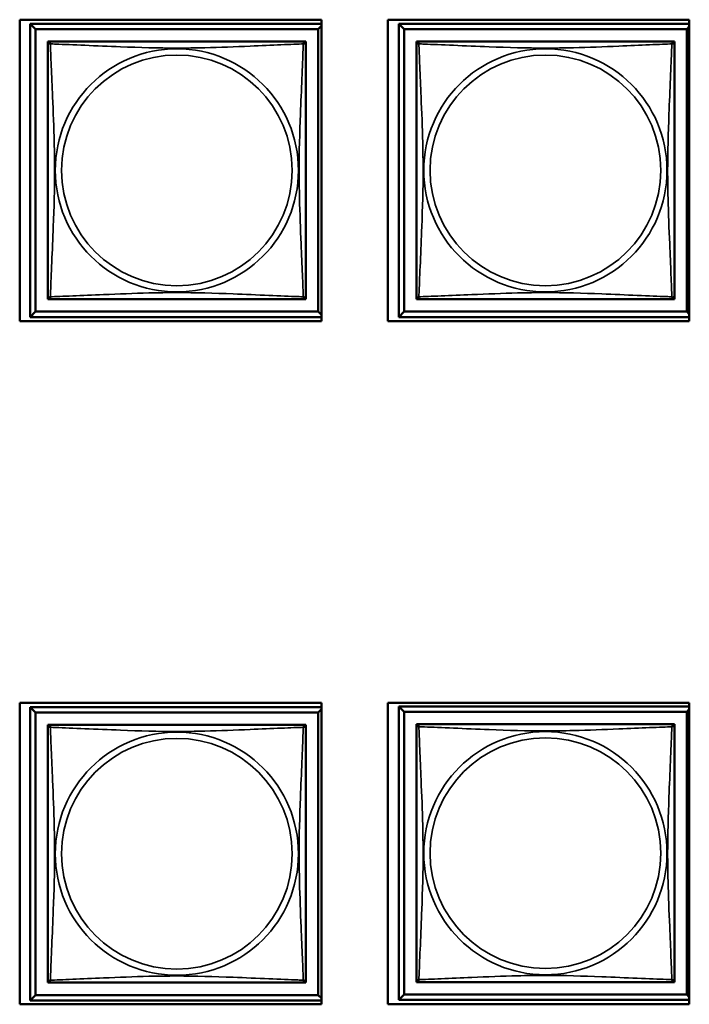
# Model space of a CAD drawing. Header units: inches. Extents: x 1.9 to 64.4, y 1.6 to 69.2.
# Tile 301 of 328: x 49.8 to 51, y 56.6 to 58.5. Entities that reach past the tile are written whole.
import ezdxf

# ---------------------------------------------------------------- set-up
doc = ezdxf.new("R2010")
doc.units = ezdxf.units.IN
doc.header["$MEASUREMENT"] = 0
doc.layers.add('Visible (ANSI)', color=7, linetype='Continuous', lineweight=50)
doc.layers.add('Visible Narrow (ANSI)', color=7, linetype='Continuous', lineweight=35)

msp = doc.modelspace()

# ---------------------------------------------------------------- linework, layer by layer
at = {"layer": 'Visible (ANSI)'}
for p, q in [((49.7501, 57.9), (49.7501, 58.4524)), ((49.7501, 58.4524), (50.3026, 58.4524)), ((50.3026, 58.4524), (50.3026, 57.9)), ((50.4241, 57.9), (50.4241, 58.4524)), ((50.4241, 58.4524), (50.9766, 58.4524)), ((50.9766, 58.4524), (50.9766, 57.9)), ((49.7693, 58.4451), (50.3026, 58.4451)), ((49.7791, 58.4353), (49.7693, 58.4451)), ((49.7693, 57.9077), (49.7693, 58.4451)), ((49.7791, 58.4353), (50.2968, 58.4353)), ((49.7791, 57.9175), (49.7791, 58.4353)), ((50.3026, 58.441), (50.2968, 58.4353)), ((50.2968, 58.4353), (50.2968, 57.9175)), ((50.4443, 58.4451), (50.9766, 58.4451)), ((50.4541, 58.4353), (50.4443, 58.4451)), ((50.4443, 57.9077), (50.4443, 58.4451)), ((50.4541, 58.4353), (50.9718, 58.4353)), ((50.4541, 57.9175), (50.4541, 58.4353)), ((50.9766, 58.44), (50.9718, 58.4353)), ((50.9718, 58.4353), (50.9718, 57.9175)), ((49.8017, 58.4068), (49.8017, 58.4126)), ((49.8017, 58.4126), (49.8075, 58.4126)), ((50.2684, 58.4126), (50.2742, 58.4126)), ((50.2742, 58.4126), (50.2742, 58.4067)), ((50.4767, 58.4068), (50.4767, 58.4126)), ((50.4767, 58.4126), (50.4825, 58.4126)), ((50.9434, 58.4126), (50.9492, 58.4126)), ((50.9492, 58.4126), (50.9492, 58.4067)), ((49.8017, 57.9402), (49.8017, 57.946)), ((50.2742, 57.9461), (50.2742, 57.9402)), ((50.4767, 57.9402), (50.4767, 57.946)), ((50.9492, 57.9461), (50.9492, 57.9402)), ((49.8076, 57.9402), (49.8017, 57.9402)), ((50.2742, 57.9402), (50.2683, 57.9402)), ((50.4826, 57.9402), (50.4767, 57.9402)), ((50.9492, 57.9402), (50.9433, 57.9402)), ((49.7791, 57.9175), (49.7693, 57.9077)), ((50.3026, 57.9077), (49.7693, 57.9077)), ((50.2968, 57.9175), (49.7791, 57.9175)), ((50.2968, 57.9175), (50.3026, 57.9118)), ((50.4541, 57.9175), (50.4443, 57.9077)), ((50.9766, 57.9077), (50.4443, 57.9077)), ((50.9718, 57.9175), (50.4541, 57.9175)), ((50.9718, 57.9175), (50.9766, 57.9128)), ((50.3026, 57.9), (49.7501, 57.9)), ((50.9766, 57.9), (50.4241, 57.9)), ((49.7501, 56.6485), (49.7501, 57.201)), ((49.7501, 57.201), (50.3026, 57.201)), ((49.7693, 57.1931), (50.3026, 57.1931)), ((49.7791, 57.1833), (49.7693, 57.1931)), ((49.7693, 56.6557), (49.7693, 57.1931)), ((49.7791, 57.1833), (50.2968, 57.1833)), ((49.7791, 56.6655), (49.7791, 57.1833)), ((50.3026, 57.189), (50.2968, 57.1833)), ((50.2968, 57.1833), (50.2968, 56.6655)), ((50.3026, 57.201), (50.3026, 56.6485)), ((50.4241, 56.6485), (50.4241, 57.201)), ((50.4241, 57.201), (50.9766, 57.201)), ((50.4443, 57.1941), (50.9766, 57.1941)), ((50.4541, 57.1843), (50.4443, 57.1941)), ((50.4443, 56.6567), (50.4443, 57.1941)), ((50.4541, 57.1843), (50.9718, 57.1843)), ((50.4541, 56.6665), (50.4541, 57.1843)), ((50.9766, 57.189), (50.9718, 57.1843)), ((50.9718, 57.1843), (50.9718, 56.6665)), ((50.9766, 57.201), (50.9766, 56.6485)), ((49.8017, 57.1548), (49.8017, 57.1606)), ((49.8017, 57.1606), (49.8075, 57.1606)), ((50.2684, 57.1606), (50.2742, 57.1606)), ((50.2742, 57.1606), (50.2742, 57.1547)), ((50.4767, 57.1558), (50.4767, 57.1616)), ((50.4767, 57.1616), (50.4825, 57.1616)), ((50.9434, 57.1616), (50.9492, 57.1616)), ((50.9492, 57.1616), (50.9492, 57.1557)), ((49.8017, 56.6882), (49.8017, 56.694)), ((49.8076, 56.6882), (49.8017, 56.6882)), ((50.2742, 56.6882), (50.2683, 56.6882)), ((50.2742, 56.6941), (50.2742, 56.6882)), ((50.4767, 56.6892), (50.4767, 56.695)), ((50.4826, 56.6892), (50.4767, 56.6892)), ((50.9492, 56.6892), (50.9433, 56.6892)), ((50.9492, 56.6951), (50.9492, 56.6892)), ((49.7791, 56.6655), (49.7693, 56.6557)), ((50.2968, 56.6655), (49.7791, 56.6655)), ((50.2968, 56.6655), (50.3026, 56.6598)), ((50.4541, 56.6665), (50.4443, 56.6567)), ((50.9718, 56.6665), (50.4541, 56.6665)), ((50.9718, 56.6665), (50.9766, 56.6618)), ((50.3026, 56.6485), (49.7501, 56.6485)), ((50.3026, 56.6557), (49.7693, 56.6557)), ((50.9766, 56.6485), (50.4241, 56.6485)), ((50.9766, 56.6567), (50.4443, 56.6567))]:
    msp.add_line(p, q, dxfattribs=at)
for centre, start, end in [((49.8076, 58.4067), 90, 180), ((50.2683, 58.4067), 0, 90), ((50.4826, 58.4067), 90, 180), ((50.9433, 58.4067), 0, 90), ((49.8076, 57.9461), 180, 270), ((50.2683, 57.9461), 270, 360), ((50.4826, 57.9461), 180, 270), ((50.9433, 57.9461), 270, 360), ((49.8076, 57.1547), 90, 180), ((50.2683, 57.1547), 0, 90), ((50.4826, 57.1557), 90, 180), ((50.9433, 57.1557), 0, 90), ((49.8076, 56.6941), 180, 270), ((50.2683, 56.6941), 270, 360), ((50.4826, 56.6951), 180, 270), ((50.9433, 56.6951), 270, 360)]:
    msp.add_arc(centre, 0.00591, start, end, dxfattribs=at)
for points in [[(50.2683, 58.4126), (50.2677, 58.4126), (50.265, 58.4126), (50.2606, 58.4126), (50.2524, 58.4126), (50.2385, 58.4126), (50.2224, 58.4126), (50.2063, 58.4126), (50.1881, 58.4126), (50.1694, 58.4126), (50.1431, 58.4126), (50.1158, 58.4126), (50.0887, 58.4126), (50.0718, 58.4126), (50.0549, 58.4126), (50.038, 58.4126), (50.0041, 58.4126), (49.9703, 58.4126), (49.9365, 58.4126), (49.8945, 58.4126), (49.8506, 58.4126), (49.8251, 58.4126), (49.815, 58.4126), (49.8086, 58.4126), (49.8076, 58.4126)], [(50.9433, 58.4126), (50.9427, 58.4126), (50.94, 58.4126), (50.9356, 58.4126), (50.9274, 58.4126), (50.9135, 58.4126), (50.8974, 58.4126), (50.8813, 58.4126), (50.8631, 58.4126), (50.8444, 58.4126), (50.8181, 58.4126), (50.7908, 58.4126), (50.7637, 58.4126), (50.7468, 58.4126), (50.7299, 58.4126), (50.713, 58.4126), (50.6791, 58.4126), (50.6453, 58.4126), (50.6115, 58.4126), (50.5695, 58.4126), (50.5256, 58.4126), (50.5001, 58.4126), (50.49, 58.4126), (50.4836, 58.4126), (50.4826, 58.4126)], [(49.8017, 58.4067), (49.8017, 58.4061), (49.8017, 58.4034), (49.8017, 58.399), (49.8017, 58.3909), (49.8017, 58.377), (49.8017, 58.3608), (49.8017, 58.3447), (49.8017, 58.3265), (49.8017, 58.3079), (49.8017, 58.2815), (49.8017, 58.2542), (49.8017, 58.2272), (49.8017, 58.2102), (49.8017, 58.1933), (49.8017, 58.1764), (49.8017, 58.1426), (49.8017, 58.1087), (49.8017, 58.075), (49.8017, 58.033), (49.8017, 57.9891), (49.8017, 57.9635), (49.8017, 57.9534), (49.8017, 57.947), (49.8017, 57.9461)], [(50.2742, 57.9461), (50.2742, 57.9467), (50.2742, 57.9494), (50.2742, 57.9538), (50.2742, 57.9619), (50.2742, 57.9758), (50.2742, 57.992), (50.2742, 58.0081), (50.2742, 58.0263), (50.2742, 58.0449), (50.2742, 58.0713), (50.2742, 58.0986), (50.2742, 58.1256), (50.2742, 58.1426), (50.2742, 58.1595), (50.2742, 58.1764), (50.2742, 58.2102), (50.2742, 58.2441), (50.2742, 58.2778), (50.2742, 58.3198), (50.2742, 58.3637), (50.2742, 58.3893), (50.2742, 58.3994), (50.2742, 58.4058), (50.2742, 58.4067)], [(50.4767, 58.4067), (50.4767, 58.4061), (50.4767, 58.4034), (50.4767, 58.399), (50.4767, 58.3909), (50.4767, 58.377), (50.4767, 58.3608), (50.4767, 58.3447), (50.4767, 58.3265), (50.4767, 58.3079), (50.4767, 58.2815), (50.4767, 58.2542), (50.4767, 58.2272), (50.4767, 58.2102), (50.4767, 58.1933), (50.4767, 58.1764), (50.4767, 58.1426), (50.4767, 58.1087), (50.4767, 58.075), (50.4767, 58.033), (50.4767, 57.9891), (50.4767, 57.9635), (50.4767, 57.9534), (50.4767, 57.947), (50.4767, 57.9461)], [(50.9492, 57.9461), (50.9492, 57.9467), (50.9492, 57.9494), (50.9492, 57.9538), (50.9492, 57.9619), (50.9492, 57.9758), (50.9492, 57.992), (50.9492, 58.0081), (50.9492, 58.0263), (50.9492, 58.0449), (50.9492, 58.0713), (50.9492, 58.0986), (50.9492, 58.1256), (50.9492, 58.1426), (50.9492, 58.1595), (50.9492, 58.1764), (50.9492, 58.2102), (50.9492, 58.2441), (50.9492, 58.2778), (50.9492, 58.3198), (50.9492, 58.3637), (50.9492, 58.3893), (50.9492, 58.3994), (50.9492, 58.4058), (50.9492, 58.4067)], [(49.8076, 57.9402), (49.8082, 57.9402), (49.8109, 57.9402), (49.8153, 57.9402), (49.8235, 57.9402), (49.8374, 57.9402), (49.8535, 57.9402), (49.8696, 57.9402), (49.8879, 57.9402), (49.9065, 57.9402), (49.9328, 57.9402), (49.9601, 57.9402), (49.9872, 57.9402), (50.0041, 57.9402), (50.021, 57.9402), (50.038, 57.9402), (50.0718, 57.9402), (50.1057, 57.9402), (50.1394, 57.9402), (50.1814, 57.9402), (50.2253, 57.9402), (50.2508, 57.9402), (50.2609, 57.9402), (50.2673, 57.9402), (50.2683, 57.9402)], [(50.4826, 57.9402), (50.4832, 57.9402), (50.4859, 57.9402), (50.4903, 57.9402), (50.4985, 57.9402), (50.5124, 57.9402), (50.5285, 57.9402), (50.5446, 57.9402), (50.5629, 57.9402), (50.5815, 57.9402), (50.6078, 57.9402), (50.6351, 57.9402), (50.6622, 57.9402), (50.6791, 57.9402), (50.696, 57.9402), (50.713, 57.9402), (50.7468, 57.9402), (50.7807, 57.9402), (50.8144, 57.9402), (50.8564, 57.9402), (50.9003, 57.9402), (50.9258, 57.9402), (50.9359, 57.9402), (50.9423, 57.9402), (50.9433, 57.9402)], [(49.8017, 57.1547), (49.8017, 57.1541), (49.8017, 57.1514), (49.8017, 57.147), (49.8017, 57.1389), (49.8017, 57.125), (49.8017, 57.1088), (49.8017, 57.0927), (49.8017, 57.0745), (49.8017, 57.0559), (49.8017, 57.0295), (49.8017, 57.0022), (49.8017, 56.9752), (49.8017, 56.9582), (49.8017, 56.9413), (49.8017, 56.9244), (49.8017, 56.8906), (49.8017, 56.8567), (49.8017, 56.823), (49.8017, 56.781), (49.8017, 56.7371), (49.8017, 56.7115), (49.8017, 56.7014), (49.8017, 56.695), (49.8017, 56.6941)], [(50.2683, 57.1606), (50.2677, 57.1606), (50.265, 57.1606), (50.2606, 57.1606), (50.2524, 57.1606), (50.2385, 57.1606), (50.2224, 57.1606), (50.2063, 57.1606), (50.1881, 57.1606), (50.1694, 57.1606), (50.1431, 57.1606), (50.1158, 57.1606), (50.0887, 57.1606), (50.0718, 57.1606), (50.0549, 57.1606), (50.038, 57.1606), (50.0041, 57.1606), (49.9703, 57.1606), (49.9365, 57.1606), (49.8945, 57.1606), (49.8506, 57.1606), (49.8251, 57.1606), (49.815, 57.1606), (49.8086, 57.1606), (49.8076, 57.1606)], [(50.2742, 56.6941), (50.2742, 56.6947), (50.2742, 56.6974), (50.2742, 56.7018), (50.2742, 56.7099), (50.2742, 56.7238), (50.2742, 56.74), (50.2742, 56.7561), (50.2742, 56.7743), (50.2742, 56.7929), (50.2742, 56.8193), (50.2742, 56.8466), (50.2742, 56.8736), (50.2742, 56.8906), (50.2742, 56.9075), (50.2742, 56.9244), (50.2742, 56.9582), (50.2742, 56.9921), (50.2742, 57.0258), (50.2742, 57.0678), (50.2742, 57.1117), (50.2742, 57.1373), (50.2742, 57.1474), (50.2742, 57.1538), (50.2742, 57.1547)], [(50.4767, 57.1557), (50.4767, 57.1551), (50.4767, 57.1524), (50.4767, 57.148), (50.4767, 57.1399), (50.4767, 57.126), (50.4767, 57.1098), (50.4767, 57.0937), (50.4767, 57.0755), (50.4767, 57.0569), (50.4767, 57.0305), (50.4767, 57.0032), (50.4767, 56.9762), (50.4767, 56.9592), (50.4767, 56.9423), (50.4767, 56.9254), (50.4767, 56.8916), (50.4767, 56.8577), (50.4767, 56.824), (50.4767, 56.782), (50.4767, 56.7381), (50.4767, 56.7125), (50.4767, 56.7024), (50.4767, 56.696), (50.4767, 56.6951)], [(50.9433, 57.1616), (50.9427, 57.1616), (50.94, 57.1616), (50.9356, 57.1616), (50.9274, 57.1616), (50.9135, 57.1616), (50.8974, 57.1616), (50.8813, 57.1616), (50.8631, 57.1616), (50.8444, 57.1616), (50.8181, 57.1616), (50.7908, 57.1616), (50.7637, 57.1616), (50.7468, 57.1616), (50.7299, 57.1616), (50.713, 57.1616), (50.6791, 57.1616), (50.6453, 57.1616), (50.6115, 57.1616), (50.5695, 57.1616), (50.5256, 57.1616), (50.5001, 57.1616), (50.49, 57.1616), (50.4836, 57.1616), (50.4826, 57.1616)], [(50.9492, 56.6951), (50.9492, 56.6957), (50.9492, 56.6984), (50.9492, 56.7028), (50.9492, 56.7109), (50.9492, 56.7248), (50.9492, 56.741), (50.9492, 56.7571), (50.9492, 56.7753), (50.9492, 56.7939), (50.9492, 56.8203), (50.9492, 56.8476), (50.9492, 56.8746), (50.9492, 56.8916), (50.9492, 56.9085), (50.9492, 56.9254), (50.9492, 56.9592), (50.9492, 56.9931), (50.9492, 57.0268), (50.9492, 57.0688), (50.9492, 57.1127), (50.9492, 57.1383), (50.9492, 57.1484), (50.9492, 57.1548), (50.9492, 57.1557)], [(49.8076, 56.6882), (49.8082, 56.6882), (49.8109, 56.6882), (49.8153, 56.6882), (49.8235, 56.6882), (49.8374, 56.6882), (49.8535, 56.6882), (49.8696, 56.6882), (49.8879, 56.6882), (49.9065, 56.6882), (49.9328, 56.6882), (49.9601, 56.6882), (49.9872, 56.6882), (50.0041, 56.6882), (50.021, 56.6882), (50.038, 56.6882), (50.0718, 56.6882), (50.1057, 56.6882), (50.1394, 56.6882), (50.1814, 56.6882), (50.2253, 56.6882), (50.2508, 56.6882), (50.2609, 56.6882), (50.2673, 56.6882), (50.2683, 56.6882)], [(50.4826, 56.6892), (50.4832, 56.6892), (50.4859, 56.6892), (50.4903, 56.6892), (50.4985, 56.6892), (50.5124, 56.6892), (50.5285, 56.6892), (50.5446, 56.6892), (50.5629, 56.6892), (50.5815, 56.6892), (50.6078, 56.6892), (50.6351, 56.6892), (50.6622, 56.6892), (50.6791, 56.6892), (50.696, 56.6892), (50.713, 56.6892), (50.7468, 56.6892), (50.7807, 56.6892), (50.8144, 56.6892), (50.8564, 56.6892), (50.9003, 56.6892), (50.9258, 56.6892), (50.9359, 56.6892), (50.9423, 56.6892), (50.9433, 56.6892)]]:
    msp.add_open_spline(points, degree=3, knots=[0.325731, 0.325731, 0.325731, 0.325731, 0.404774, 0.404774, 0.404774, 0.550532, 0.550532, 0.550532, 0.69629, 0.69629, 0.69629, 0.902598, 0.902598, 0.902598, 1.03154, 1.03154, 1.03154, 1.289425, 1.289425, 1.289425, 1.610774, 1.610774, 1.610774, 1.73735, 1.73735, 1.73735, 1.73735], dxfattribs=at)
at = {"layer": 'Visible Narrow (ANSI)'}
for centre, radius in [((50.038, 58.1764), 0.2227), ((50.713, 58.1764), 0.2227), ((50.038, 58.1764), 0.2113), ((50.713, 58.1764), 0.2113), ((50.038, 56.9244), 0.2227), ((50.713, 56.9254), 0.2227), ((50.038, 56.9244), 0.2113), ((50.713, 56.9254), 0.2113)]:
    msp.add_circle(centre, radius, dxfattribs=at)
for points, knots in [([(49.8063, 58.4081), (49.8061, 58.4088), (49.806, 58.4095), (49.8059, 58.4106), (49.8059, 58.4111), (49.8061, 58.4117), (49.8062, 58.4119), (49.8064, 58.4121), (49.8064, 58.4122), (49.8066, 58.4123), (49.8067, 58.4124), (49.8069, 58.4125), (49.8071, 58.4126), (49.8074, 58.4126), (49.8076, 58.4126), (49.8076, 58.4126)], [-0.00026741, -0.00026741, -0.00026741, -0.00026741, 0.01456352, 0.01456352, 0.03151317, 0.03151317, 0.04210669, 0.04210669, 0.04740346, 0.04740346, 0.05587828, 0.05587828, 0.06943799, 0.06943799, 0.0844808, 0.0844808, 0.0844808, 0.0844808]), ([(50.2683, 58.4126), (50.2684, 58.4126), (50.2685, 58.4126), (50.2688, 58.4126), (50.269, 58.4125), (50.2692, 58.4124), (50.2693, 58.4123), (50.2695, 58.4122), (50.2695, 58.4121), (50.2697, 58.4119), (50.2698, 58.4117), (50.27, 58.4111), (50.27, 58.4106), (50.2699, 58.4095), (50.2698, 58.4088), (50.2696, 58.4081)], [-0.0844808, -0.0844808, -0.0844808, -0.0844808, -0.06943799, -0.06943799, -0.05587828, -0.05587828, -0.04740346, -0.04740346, -0.04210669, -0.04210669, -0.03151317, -0.03151317, -0.01456352, -0.01456352, 0.00026741, 0.00026741, 0.00026741, 0.00026741]), ([(50.4813, 58.4081), (50.4811, 58.4088), (50.481, 58.4095), (50.4809, 58.4106), (50.4809, 58.4111), (50.4811, 58.4117), (50.4812, 58.4119), (50.4814, 58.4121), (50.4814, 58.4122), (50.4816, 58.4123), (50.4817, 58.4124), (50.4819, 58.4125), (50.4821, 58.4126), (50.4824, 58.4126), (50.4826, 58.4126), (50.4826, 58.4126)], [-0.00026741, -0.00026741, -0.00026741, -0.00026741, 0.01456352, 0.01456352, 0.03151317, 0.03151317, 0.04210669, 0.04210669, 0.04740346, 0.04740346, 0.05587828, 0.05587828, 0.06943799, 0.06943799, 0.0844808, 0.0844808, 0.0844808, 0.0844808]), ([(50.9433, 58.4126), (50.9434, 58.4126), (50.9435, 58.4126), (50.9438, 58.4126), (50.944, 58.4125), (50.9442, 58.4124), (50.9443, 58.4123), (50.9445, 58.4122), (50.9445, 58.4121), (50.9447, 58.4119), (50.9448, 58.4117), (50.945, 58.4111), (50.945, 58.4106), (50.9449, 58.4095), (50.9448, 58.4088), (50.9446, 58.4081)], [-0.0844808, -0.0844808, -0.0844808, -0.0844808, -0.06943799, -0.06943799, -0.05587828, -0.05587828, -0.04740346, -0.04740346, -0.04210669, -0.04210669, -0.03151317, -0.03151317, -0.01456352, -0.01456352, 0.00026741, 0.00026741, 0.00026741, 0.00026741]), ([(49.8017, 58.4067), (49.8017, 58.4068), (49.8017, 58.4069), (49.8018, 58.4072), (49.8018, 58.4074), (49.802, 58.4077), (49.802, 58.4078), (49.8022, 58.4079), (49.8023, 58.408), (49.8025, 58.4081), (49.8027, 58.4082), (49.8033, 58.4084), (49.8037, 58.4085), (49.8049, 58.4084), (49.8055, 58.4083), (49.8063, 58.4081)], [-0.0844808, -0.0844808, -0.0844808, -0.0844808, -0.06943799, -0.06943799, -0.05587828, -0.05587828, -0.04740346, -0.04740346, -0.04210669, -0.04210669, -0.03151317, -0.03151317, -0.01456352, -0.01456352, 0.00026741, 0.00026741, 0.00026741, 0.00026741]), ([(49.8063, 57.9447), (49.8064, 57.9476), (49.8065, 57.951), (49.8067, 57.955), (49.8078, 57.9827), (49.8099, 58.0297), (49.8116, 58.0732), (49.813, 58.1081), (49.814, 58.1423), (49.814, 58.1764), (49.814, 58.1934), (49.8137, 58.2105), (49.8133, 58.2277), (49.8126, 58.2551), (49.8115, 58.2833), (49.8103, 58.311), (49.8095, 58.3305), (49.8086, 58.3498), (49.8079, 58.3671), (49.8072, 58.3843), (49.8066, 58.3993), (49.8063, 58.4081)], [-1.657319, -1.657319, -1.657319, -1.657319, -1.610774, -1.610774, -1.610774, -1.289425, -1.289425, -1.289425, -1.03154, -1.03154, -1.03154, -0.902598, -0.902598, -0.902598, -0.69629, -0.69629, -0.69629, -0.550532, -0.550532, -0.550532, -0.405761, -0.405761, -0.405761, -0.405761]), ([(49.8063, 58.4081), (49.8091, 58.408), (49.8126, 58.4078), (49.8166, 58.4077), (49.8442, 58.4066), (49.8912, 58.4045), (49.9348, 58.4028), (49.9697, 58.4014), (50.0039, 58.4004), (50.038, 58.4004), (50.055, 58.4004), (50.072, 58.4006), (50.0892, 58.401), (50.1167, 58.4017), (50.1448, 58.4029), (50.1725, 58.404), (50.1921, 58.4049), (50.2114, 58.4057), (50.2287, 58.4064), (50.2459, 58.4071), (50.2608, 58.4077), (50.2696, 58.4081)], [-1.657319, -1.657319, -1.657319, -1.657319, -1.610774, -1.610774, -1.610774, -1.289425, -1.289425, -1.289425, -1.03154, -1.03154, -1.03154, -0.902598, -0.902598, -0.902598, -0.69629, -0.69629, -0.69629, -0.550532, -0.550532, -0.550532, -0.405761, -0.405761, -0.405761, -0.405761]), ([(50.2696, 58.4081), (50.2695, 58.4052), (50.2694, 58.4018), (50.2692, 58.3978), (50.2681, 58.3701), (50.266, 58.3231), (50.2643, 58.2796), (50.2629, 58.2447), (50.2619, 58.2105), (50.2619, 58.1764), (50.2619, 58.1594), (50.2622, 58.1423), (50.2626, 58.1251), (50.2633, 58.0976), (50.2644, 58.0695), (50.2656, 58.0418), (50.2664, 58.0223), (50.2673, 58.0029), (50.268, 57.9857), (50.2687, 57.9685), (50.2693, 57.9535), (50.2696, 57.9447)], [-1.657319, -1.657319, -1.657319, -1.657319, -1.610774, -1.610774, -1.610774, -1.289425, -1.289425, -1.289425, -1.03154, -1.03154, -1.03154, -0.902598, -0.902598, -0.902598, -0.69629, -0.69629, -0.69629, -0.550532, -0.550532, -0.550532, -0.405761, -0.405761, -0.405761, -0.405761]), ([(50.2696, 58.4081), (50.2704, 58.4083), (50.271, 58.4084), (50.2722, 58.4085), (50.2727, 58.4084), (50.2732, 58.4082), (50.2734, 58.4081), (50.2736, 58.408), (50.2737, 58.4079), (50.2739, 58.4078), (50.2739, 58.4077), (50.2741, 58.4074), (50.2741, 58.4072), (50.2742, 58.4069), (50.2742, 58.4068), (50.2742, 58.4067)], [-0.00026741, -0.00026741, -0.00026741, -0.00026741, 0.01456352, 0.01456352, 0.03151317, 0.03151317, 0.04210669, 0.04210669, 0.04740346, 0.04740346, 0.05587828, 0.05587828, 0.06943799, 0.06943799, 0.0844808, 0.0844808, 0.0844808, 0.0844808]), ([(50.4767, 58.4067), (50.4767, 58.4068), (50.4767, 58.4069), (50.4768, 58.4072), (50.4768, 58.4074), (50.477, 58.4077), (50.477, 58.4078), (50.4772, 58.4079), (50.4773, 58.408), (50.4775, 58.4081), (50.4777, 58.4082), (50.4783, 58.4084), (50.4787, 58.4085), (50.4799, 58.4084), (50.4805, 58.4083), (50.4813, 58.4081)], [-0.0844808, -0.0844808, -0.0844808, -0.0844808, -0.06943799, -0.06943799, -0.05587828, -0.05587828, -0.04740346, -0.04740346, -0.04210669, -0.04210669, -0.03151317, -0.03151317, -0.01456352, -0.01456352, 0.00026741, 0.00026741, 0.00026741, 0.00026741]), ([(50.4813, 57.9447), (50.4814, 57.9476), (50.4815, 57.951), (50.4817, 57.955), (50.4828, 57.9827), (50.4849, 58.0297), (50.4866, 58.0732), (50.488, 58.1081), (50.489, 58.1423), (50.489, 58.1764), (50.489, 58.1934), (50.4887, 58.2105), (50.4883, 58.2277), (50.4876, 58.2551), (50.4865, 58.2833), (50.4853, 58.311), (50.4845, 58.3305), (50.4836, 58.3498), (50.4829, 58.3671), (50.4822, 58.3843), (50.4816, 58.3993), (50.4813, 58.4081)], [-1.657319, -1.657319, -1.657319, -1.657319, -1.610774, -1.610774, -1.610774, -1.289425, -1.289425, -1.289425, -1.03154, -1.03154, -1.03154, -0.902598, -0.902598, -0.902598, -0.69629, -0.69629, -0.69629, -0.550532, -0.550532, -0.550532, -0.405761, -0.405761, -0.405761, -0.405761]), ([(50.4813, 58.4081), (50.4841, 58.408), (50.4876, 58.4078), (50.4916, 58.4077), (50.5192, 58.4066), (50.5662, 58.4045), (50.6098, 58.4028), (50.6447, 58.4014), (50.6789, 58.4004), (50.713, 58.4004), (50.73, 58.4004), (50.747, 58.4006), (50.7642, 58.401), (50.7917, 58.4017), (50.8198, 58.4029), (50.8475, 58.404), (50.8671, 58.4049), (50.8864, 58.4057), (50.9037, 58.4064), (50.9209, 58.4071), (50.9358, 58.4077), (50.9446, 58.4081)], [-1.657319, -1.657319, -1.657319, -1.657319, -1.610774, -1.610774, -1.610774, -1.289425, -1.289425, -1.289425, -1.03154, -1.03154, -1.03154, -0.902598, -0.902598, -0.902598, -0.69629, -0.69629, -0.69629, -0.550532, -0.550532, -0.550532, -0.405761, -0.405761, -0.405761, -0.405761]), ([(50.9446, 58.4081), (50.9445, 58.4052), (50.9444, 58.4018), (50.9442, 58.3978), (50.9431, 58.3701), (50.941, 58.3231), (50.9393, 58.2796), (50.9379, 58.2447), (50.9369, 58.2105), (50.9369, 58.1764), (50.9369, 58.1594), (50.9372, 58.1423), (50.9376, 58.1251), (50.9383, 58.0976), (50.9394, 58.0695), (50.9406, 58.0418), (50.9414, 58.0223), (50.9423, 58.0029), (50.943, 57.9857), (50.9437, 57.9685), (50.9443, 57.9535), (50.9446, 57.9447)], [-1.657319, -1.657319, -1.657319, -1.657319, -1.610774, -1.610774, -1.610774, -1.289425, -1.289425, -1.289425, -1.03154, -1.03154, -1.03154, -0.902598, -0.902598, -0.902598, -0.69629, -0.69629, -0.69629, -0.550532, -0.550532, -0.550532, -0.405761, -0.405761, -0.405761, -0.405761]), ([(50.9446, 58.4081), (50.9454, 58.4083), (50.946, 58.4084), (50.9472, 58.4085), (50.9477, 58.4084), (50.9482, 58.4082), (50.9484, 58.4081), (50.9486, 58.408), (50.9487, 58.4079), (50.9489, 58.4078), (50.9489, 58.4077), (50.9491, 58.4074), (50.9491, 58.4072), (50.9492, 58.4069), (50.9492, 58.4068), (50.9492, 58.4067)], [-0.00026741, -0.00026741, -0.00026741, -0.00026741, 0.01456352, 0.01456352, 0.03151317, 0.03151317, 0.04210669, 0.04210669, 0.04740346, 0.04740346, 0.05587828, 0.05587828, 0.06943799, 0.06943799, 0.0844808, 0.0844808, 0.0844808, 0.0844808]), ([(49.8063, 57.9447), (49.8055, 57.9445), (49.8049, 57.9444), (49.8037, 57.9443), (49.8033, 57.9444), (49.8027, 57.9446), (49.8025, 57.9447), (49.8023, 57.9448), (49.8022, 57.9449), (49.802, 57.945), (49.802, 57.9451), (49.8018, 57.9454), (49.8018, 57.9456), (49.8017, 57.9459), (49.8017, 57.946), (49.8017, 57.9461)], [-0.00026741, -0.00026741, -0.00026741, -0.00026741, 0.01456352, 0.01456352, 0.03151317, 0.03151317, 0.04210669, 0.04210669, 0.04740346, 0.04740346, 0.05587828, 0.05587828, 0.06943799, 0.06943799, 0.0844808, 0.0844808, 0.0844808, 0.0844808]), ([(49.8076, 57.9402), (49.8076, 57.9402), (49.8074, 57.9402), (49.8071, 57.9402), (49.8069, 57.9403), (49.8067, 57.9404), (49.8066, 57.9405), (49.8064, 57.9406), (49.8064, 57.9407), (49.8062, 57.9409), (49.8061, 57.9411), (49.8059, 57.9417), (49.8059, 57.9422), (49.806, 57.9433), (49.8061, 57.944), (49.8063, 57.9447)], [-0.0844808, -0.0844808, -0.0844808, -0.0844808, -0.06943799, -0.06943799, -0.05587828, -0.05587828, -0.04740346, -0.04740346, -0.04210669, -0.04210669, -0.03151317, -0.03151317, -0.01456352, -0.01456352, 0.00026741, 0.00026741, 0.00026741, 0.00026741]), ([(50.2696, 57.9447), (50.2668, 57.9448), (50.2633, 57.945), (50.2593, 57.9451), (50.2317, 57.9462), (50.1847, 57.9483), (50.1411, 57.95), (50.1062, 57.9514), (50.072, 57.9524), (50.038, 57.9524), (50.0209, 57.9524), (50.0039, 57.9522), (49.9867, 57.9518), (49.9592, 57.9511), (49.9311, 57.9499), (49.9034, 57.9488), (49.8839, 57.9479), (49.8645, 57.9471), (49.8472, 57.9464), (49.83, 57.9456), (49.8151, 57.9451), (49.8063, 57.9447)], [-1.657319, -1.657319, -1.657319, -1.657319, -1.610774, -1.610774, -1.610774, -1.289425, -1.289425, -1.289425, -1.03154, -1.03154, -1.03154, -0.902598, -0.902598, -0.902598, -0.69629, -0.69629, -0.69629, -0.550532, -0.550532, -0.550532, -0.405761, -0.405761, -0.405761, -0.405761]), ([(50.2696, 57.9447), (50.2698, 57.944), (50.2699, 57.9433), (50.27, 57.9422), (50.27, 57.9417), (50.2698, 57.9411), (50.2697, 57.9409), (50.2695, 57.9407), (50.2695, 57.9406), (50.2693, 57.9405), (50.2692, 57.9404), (50.269, 57.9403), (50.2688, 57.9402), (50.2685, 57.9402), (50.2684, 57.9402), (50.2683, 57.9402)], [-0.00026741, -0.00026741, -0.00026741, -0.00026741, 0.01456352, 0.01456352, 0.03151317, 0.03151317, 0.04210669, 0.04210669, 0.04740346, 0.04740346, 0.05587828, 0.05587828, 0.06943799, 0.06943799, 0.0844808, 0.0844808, 0.0844808, 0.0844808]), ([(50.2742, 57.9461), (50.2742, 57.946), (50.2742, 57.9459), (50.2741, 57.9456), (50.2741, 57.9454), (50.2739, 57.9451), (50.2739, 57.945), (50.2737, 57.9449), (50.2736, 57.9448), (50.2734, 57.9447), (50.2732, 57.9446), (50.2727, 57.9444), (50.2722, 57.9443), (50.271, 57.9444), (50.2704, 57.9445), (50.2696, 57.9447)], [-0.0844808, -0.0844808, -0.0844808, -0.0844808, -0.06943799, -0.06943799, -0.05587828, -0.05587828, -0.04740346, -0.04740346, -0.04210669, -0.04210669, -0.03151317, -0.03151317, -0.01456352, -0.01456352, 0.00026741, 0.00026741, 0.00026741, 0.00026741]), ([(50.4813, 57.9447), (50.4805, 57.9445), (50.4799, 57.9444), (50.4787, 57.9443), (50.4783, 57.9444), (50.4777, 57.9446), (50.4775, 57.9447), (50.4773, 57.9448), (50.4772, 57.9449), (50.477, 57.945), (50.477, 57.9451), (50.4768, 57.9454), (50.4768, 57.9456), (50.4767, 57.9459), (50.4767, 57.946), (50.4767, 57.9461)], [-0.00026741, -0.00026741, -0.00026741, -0.00026741, 0.01456352, 0.01456352, 0.03151317, 0.03151317, 0.04210669, 0.04210669, 0.04740346, 0.04740346, 0.05587828, 0.05587828, 0.06943799, 0.06943799, 0.0844808, 0.0844808, 0.0844808, 0.0844808]), ([(50.4826, 57.9402), (50.4826, 57.9402), (50.4824, 57.9402), (50.4821, 57.9402), (50.4819, 57.9403), (50.4817, 57.9404), (50.4816, 57.9405), (50.4814, 57.9406), (50.4814, 57.9407), (50.4812, 57.9409), (50.4811, 57.9411), (50.4809, 57.9417), (50.4809, 57.9422), (50.481, 57.9433), (50.4811, 57.944), (50.4813, 57.9447)], [-0.0844808, -0.0844808, -0.0844808, -0.0844808, -0.06943799, -0.06943799, -0.05587828, -0.05587828, -0.04740346, -0.04740346, -0.04210669, -0.04210669, -0.03151317, -0.03151317, -0.01456352, -0.01456352, 0.00026741, 0.00026741, 0.00026741, 0.00026741]), ([(50.9446, 57.9447), (50.9418, 57.9448), (50.9383, 57.945), (50.9343, 57.9451), (50.9067, 57.9462), (50.8597, 57.9483), (50.8161, 57.95), (50.7812, 57.9514), (50.747, 57.9524), (50.713, 57.9524), (50.6959, 57.9524), (50.6789, 57.9522), (50.6617, 57.9518), (50.6342, 57.9511), (50.6061, 57.9499), (50.5784, 57.9488), (50.5589, 57.9479), (50.5395, 57.9471), (50.5222, 57.9464), (50.505, 57.9456), (50.4901, 57.9451), (50.4813, 57.9447)], [-1.657319, -1.657319, -1.657319, -1.657319, -1.610774, -1.610774, -1.610774, -1.289425, -1.289425, -1.289425, -1.03154, -1.03154, -1.03154, -0.902598, -0.902598, -0.902598, -0.69629, -0.69629, -0.69629, -0.550532, -0.550532, -0.550532, -0.405761, -0.405761, -0.405761, -0.405761]), ([(50.9446, 57.9447), (50.9448, 57.944), (50.9449, 57.9433), (50.945, 57.9422), (50.945, 57.9417), (50.9448, 57.9411), (50.9447, 57.9409), (50.9445, 57.9407), (50.9445, 57.9406), (50.9443, 57.9405), (50.9442, 57.9404), (50.944, 57.9403), (50.9438, 57.9402), (50.9435, 57.9402), (50.9434, 57.9402), (50.9433, 57.9402)], [-0.00026741, -0.00026741, -0.00026741, -0.00026741, 0.01456352, 0.01456352, 0.03151317, 0.03151317, 0.04210669, 0.04210669, 0.04740346, 0.04740346, 0.05587828, 0.05587828, 0.06943799, 0.06943799, 0.0844808, 0.0844808, 0.0844808, 0.0844808]), ([(50.9492, 57.9461), (50.9492, 57.946), (50.9492, 57.9459), (50.9491, 57.9456), (50.9491, 57.9454), (50.9489, 57.9451), (50.9489, 57.945), (50.9487, 57.9449), (50.9486, 57.9448), (50.9484, 57.9447), (50.9482, 57.9446), (50.9477, 57.9444), (50.9472, 57.9443), (50.946, 57.9444), (50.9454, 57.9445), (50.9446, 57.9447)], [-0.0844808, -0.0844808, -0.0844808, -0.0844808, -0.06943799, -0.06943799, -0.05587828, -0.05587828, -0.04740346, -0.04740346, -0.04210669, -0.04210669, -0.03151317, -0.03151317, -0.01456352, -0.01456352, 0.00026741, 0.00026741, 0.00026741, 0.00026741]), ([(49.8017, 57.1547), (49.8017, 57.1548), (49.8017, 57.1549), (49.8018, 57.1552), (49.8018, 57.1554), (49.802, 57.1557), (49.802, 57.1558), (49.8022, 57.1559), (49.8023, 57.156), (49.8025, 57.1561), (49.8027, 57.1562), (49.8033, 57.1564), (49.8037, 57.1565), (49.8049, 57.1564), (49.8055, 57.1563), (49.8063, 57.1561)], [-0.0844808, -0.0844808, -0.0844808, -0.0844808, -0.06943799, -0.06943799, -0.05587828, -0.05587828, -0.04740346, -0.04740346, -0.04210669, -0.04210669, -0.03151317, -0.03151317, -0.01456352, -0.01456352, 0.00026741, 0.00026741, 0.00026741, 0.00026741]), ([(49.8063, 57.1561), (49.8061, 57.1568), (49.806, 57.1575), (49.8059, 57.1586), (49.8059, 57.1591), (49.8061, 57.1597), (49.8062, 57.1599), (49.8064, 57.1601), (49.8064, 57.1602), (49.8066, 57.1603), (49.8067, 57.1604), (49.8069, 57.1605), (49.8071, 57.1606), (49.8074, 57.1606), (49.8076, 57.1606), (49.8076, 57.1606)], [-0.00026741, -0.00026741, -0.00026741, -0.00026741, 0.01456352, 0.01456352, 0.03151317, 0.03151317, 0.04210669, 0.04210669, 0.04740346, 0.04740346, 0.05587828, 0.05587828, 0.06943799, 0.06943799, 0.0844808, 0.0844808, 0.0844808, 0.0844808]), ([(49.8063, 56.6927), (49.8064, 56.6956), (49.8065, 56.699), (49.8067, 56.703), (49.8078, 56.7307), (49.8099, 56.7777), (49.8116, 56.8212), (49.813, 56.8561), (49.814, 56.8903), (49.814, 56.9244), (49.814, 56.9414), (49.8137, 56.9585), (49.8133, 56.9757), (49.8126, 57.0031), (49.8115, 57.0313), (49.8103, 57.059), (49.8095, 57.0785), (49.8086, 57.0978), (49.8079, 57.1151), (49.8072, 57.1323), (49.8066, 57.1473), (49.8063, 57.1561)], [-1.657319, -1.657319, -1.657319, -1.657319, -1.610774, -1.610774, -1.610774, -1.289425, -1.289425, -1.289425, -1.03154, -1.03154, -1.03154, -0.902598, -0.902598, -0.902598, -0.69629, -0.69629, -0.69629, -0.550532, -0.550532, -0.550532, -0.405761, -0.405761, -0.405761, -0.405761]), ([(49.8063, 57.1561), (49.8091, 57.156), (49.8126, 57.1558), (49.8166, 57.1557), (49.8442, 57.1546), (49.8912, 57.1525), (49.9348, 57.1508), (49.9697, 57.1494), (50.0039, 57.1484), (50.038, 57.1484), (50.055, 57.1484), (50.072, 57.1486), (50.0892, 57.149), (50.1167, 57.1497), (50.1448, 57.1509), (50.1725, 57.152), (50.1921, 57.1529), (50.2114, 57.1537), (50.2287, 57.1544), (50.2459, 57.1551), (50.2608, 57.1557), (50.2696, 57.1561)], [-1.657319, -1.657319, -1.657319, -1.657319, -1.610774, -1.610774, -1.610774, -1.289425, -1.289425, -1.289425, -1.03154, -1.03154, -1.03154, -0.902598, -0.902598, -0.902598, -0.69629, -0.69629, -0.69629, -0.550532, -0.550532, -0.550532, -0.405761, -0.405761, -0.405761, -0.405761]), ([(50.2696, 57.1561), (50.2695, 57.1532), (50.2694, 57.1498), (50.2692, 57.1458), (50.2681, 57.1181), (50.266, 57.0711), (50.2643, 57.0276), (50.2629, 56.9927), (50.2619, 56.9585), (50.2619, 56.9244), (50.2619, 56.9074), (50.2622, 56.8903), (50.2626, 56.8731), (50.2633, 56.8456), (50.2644, 56.8175), (50.2656, 56.7898), (50.2664, 56.7703), (50.2673, 56.7509), (50.268, 56.7337), (50.2687, 56.7165), (50.2693, 56.7015), (50.2696, 56.6927)], [-1.657319, -1.657319, -1.657319, -1.657319, -1.610774, -1.610774, -1.610774, -1.289425, -1.289425, -1.289425, -1.03154, -1.03154, -1.03154, -0.902598, -0.902598, -0.902598, -0.69629, -0.69629, -0.69629, -0.550532, -0.550532, -0.550532, -0.405761, -0.405761, -0.405761, -0.405761]), ([(50.2683, 57.1606), (50.2684, 57.1606), (50.2685, 57.1606), (50.2688, 57.1606), (50.269, 57.1605), (50.2692, 57.1604), (50.2693, 57.1603), (50.2695, 57.1602), (50.2695, 57.1601), (50.2697, 57.1599), (50.2698, 57.1597), (50.27, 57.1591), (50.27, 57.1586), (50.2699, 57.1575), (50.2698, 57.1568), (50.2696, 57.1561)], [-0.0844808, -0.0844808, -0.0844808, -0.0844808, -0.06943799, -0.06943799, -0.05587828, -0.05587828, -0.04740346, -0.04740346, -0.04210669, -0.04210669, -0.03151317, -0.03151317, -0.01456352, -0.01456352, 0.00026741, 0.00026741, 0.00026741, 0.00026741]), ([(50.2696, 57.1561), (50.2704, 57.1563), (50.271, 57.1564), (50.2722, 57.1565), (50.2727, 57.1564), (50.2732, 57.1562), (50.2734, 57.1561), (50.2736, 57.156), (50.2737, 57.1559), (50.2739, 57.1558), (50.2739, 57.1557), (50.2741, 57.1554), (50.2741, 57.1552), (50.2742, 57.1549), (50.2742, 57.1548), (50.2742, 57.1547)], [-0.00026741, -0.00026741, -0.00026741, -0.00026741, 0.01456352, 0.01456352, 0.03151317, 0.03151317, 0.04210669, 0.04210669, 0.04740346, 0.04740346, 0.05587828, 0.05587828, 0.06943799, 0.06943799, 0.0844808, 0.0844808, 0.0844808, 0.0844808]), ([(50.4767, 57.1557), (50.4767, 57.1558), (50.4767, 57.1559), (50.4768, 57.1562), (50.4768, 57.1564), (50.477, 57.1567), (50.477, 57.1568), (50.4772, 57.1569), (50.4773, 57.157), (50.4775, 57.1571), (50.4777, 57.1572), (50.4783, 57.1574), (50.4787, 57.1575), (50.4799, 57.1574), (50.4805, 57.1573), (50.4813, 57.1571)], [-0.0844808, -0.0844808, -0.0844808, -0.0844808, -0.06943799, -0.06943799, -0.05587828, -0.05587828, -0.04740346, -0.04740346, -0.04210669, -0.04210669, -0.03151317, -0.03151317, -0.01456352, -0.01456352, 0.00026741, 0.00026741, 0.00026741, 0.00026741]), ([(50.4813, 57.1571), (50.4811, 57.1578), (50.481, 57.1585), (50.4809, 57.1596), (50.4809, 57.1601), (50.4811, 57.1607), (50.4812, 57.1609), (50.4814, 57.1611), (50.4814, 57.1612), (50.4816, 57.1613), (50.4817, 57.1614), (50.4819, 57.1615), (50.4821, 57.1616), (50.4824, 57.1616), (50.4826, 57.1616), (50.4826, 57.1616)], [-0.00026741, -0.00026741, -0.00026741, -0.00026741, 0.01456352, 0.01456352, 0.03151317, 0.03151317, 0.04210669, 0.04210669, 0.04740346, 0.04740346, 0.05587828, 0.05587828, 0.06943799, 0.06943799, 0.0844808, 0.0844808, 0.0844808, 0.0844808]), ([(50.4813, 56.6937), (50.4814, 56.6966), (50.4815, 56.7), (50.4817, 56.704), (50.4828, 56.7317), (50.4849, 56.7787), (50.4866, 56.8222), (50.488, 56.8571), (50.489, 56.8913), (50.489, 56.9254), (50.489, 56.9424), (50.4887, 56.9595), (50.4883, 56.9767), (50.4876, 57.0041), (50.4865, 57.0323), (50.4853, 57.06), (50.4845, 57.0795), (50.4836, 57.0988), (50.4829, 57.1161), (50.4822, 57.1333), (50.4816, 57.1483), (50.4813, 57.1571)], [-1.657319, -1.657319, -1.657319, -1.657319, -1.610774, -1.610774, -1.610774, -1.289425, -1.289425, -1.289425, -1.03154, -1.03154, -1.03154, -0.902598, -0.902598, -0.902598, -0.69629, -0.69629, -0.69629, -0.550532, -0.550532, -0.550532, -0.405761, -0.405761, -0.405761, -0.405761]), ([(50.4813, 57.1571), (50.4841, 57.157), (50.4876, 57.1568), (50.4916, 57.1567), (50.5192, 57.1556), (50.5662, 57.1535), (50.6098, 57.1518), (50.6447, 57.1504), (50.6789, 57.1494), (50.713, 57.1494), (50.73, 57.1494), (50.747, 57.1496), (50.7642, 57.15), (50.7917, 57.1507), (50.8198, 57.1519), (50.8475, 57.153), (50.8671, 57.1539), (50.8864, 57.1547), (50.9037, 57.1554), (50.9209, 57.1561), (50.9358, 57.1567), (50.9446, 57.1571)], [-1.657319, -1.657319, -1.657319, -1.657319, -1.610774, -1.610774, -1.610774, -1.289425, -1.289425, -1.289425, -1.03154, -1.03154, -1.03154, -0.902598, -0.902598, -0.902598, -0.69629, -0.69629, -0.69629, -0.550532, -0.550532, -0.550532, -0.405761, -0.405761, -0.405761, -0.405761]), ([(50.9446, 57.1571), (50.9445, 57.1542), (50.9444, 57.1508), (50.9442, 57.1468), (50.9431, 57.1191), (50.941, 57.0721), (50.9393, 57.0286), (50.9379, 56.9937), (50.9369, 56.9595), (50.9369, 56.9254), (50.9369, 56.9084), (50.9372, 56.8913), (50.9376, 56.8741), (50.9383, 56.8466), (50.9394, 56.8185), (50.9406, 56.7908), (50.9414, 56.7713), (50.9423, 56.7519), (50.943, 56.7347), (50.9437, 56.7175), (50.9443, 56.7025), (50.9446, 56.6937)], [-1.657319, -1.657319, -1.657319, -1.657319, -1.610774, -1.610774, -1.610774, -1.289425, -1.289425, -1.289425, -1.03154, -1.03154, -1.03154, -0.902598, -0.902598, -0.902598, -0.69629, -0.69629, -0.69629, -0.550532, -0.550532, -0.550532, -0.405761, -0.405761, -0.405761, -0.405761]), ([(50.9433, 57.1616), (50.9434, 57.1616), (50.9435, 57.1616), (50.9438, 57.1616), (50.944, 57.1615), (50.9442, 57.1614), (50.9443, 57.1613), (50.9445, 57.1612), (50.9445, 57.1611), (50.9447, 57.1609), (50.9448, 57.1607), (50.945, 57.1601), (50.945, 57.1596), (50.9449, 57.1585), (50.9448, 57.1578), (50.9446, 57.1571)], [-0.0844808, -0.0844808, -0.0844808, -0.0844808, -0.06943799, -0.06943799, -0.05587828, -0.05587828, -0.04740346, -0.04740346, -0.04210669, -0.04210669, -0.03151317, -0.03151317, -0.01456352, -0.01456352, 0.00026741, 0.00026741, 0.00026741, 0.00026741]), ([(50.9446, 57.1571), (50.9454, 57.1573), (50.946, 57.1574), (50.9472, 57.1575), (50.9477, 57.1574), (50.9482, 57.1572), (50.9484, 57.1571), (50.9486, 57.157), (50.9487, 57.1569), (50.9489, 57.1568), (50.9489, 57.1567), (50.9491, 57.1564), (50.9491, 57.1562), (50.9492, 57.1559), (50.9492, 57.1558), (50.9492, 57.1557)], [-0.00026741, -0.00026741, -0.00026741, -0.00026741, 0.01456352, 0.01456352, 0.03151317, 0.03151317, 0.04210669, 0.04210669, 0.04740346, 0.04740346, 0.05587828, 0.05587828, 0.06943799, 0.06943799, 0.0844808, 0.0844808, 0.0844808, 0.0844808]), ([(50.2696, 56.6927), (50.2668, 56.6928), (50.2633, 56.693), (50.2593, 56.6931), (50.2317, 56.6942), (50.1847, 56.6963), (50.1411, 56.698), (50.1062, 56.6994), (50.072, 56.7004), (50.038, 56.7004), (50.0209, 56.7004), (50.0039, 56.7002), (49.9867, 56.6998), (49.9592, 56.6991), (49.9311, 56.6979), (49.9034, 56.6968), (49.8839, 56.6959), (49.8645, 56.6951), (49.8472, 56.6944), (49.83, 56.6936), (49.8151, 56.6931), (49.8063, 56.6927)], [-1.657319, -1.657319, -1.657319, -1.657319, -1.610774, -1.610774, -1.610774, -1.289425, -1.289425, -1.289425, -1.03154, -1.03154, -1.03154, -0.902598, -0.902598, -0.902598, -0.69629, -0.69629, -0.69629, -0.550532, -0.550532, -0.550532, -0.405761, -0.405761, -0.405761, -0.405761]), ([(50.9446, 56.6937), (50.9418, 56.6938), (50.9383, 56.694), (50.9343, 56.6941), (50.9067, 56.6952), (50.8597, 56.6973), (50.8161, 56.699), (50.7812, 56.7004), (50.747, 56.7014), (50.713, 56.7014), (50.6959, 56.7014), (50.6789, 56.7012), (50.6617, 56.7008), (50.6342, 56.7001), (50.6061, 56.6989), (50.5784, 56.6978), (50.5589, 56.6969), (50.5395, 56.6961), (50.5222, 56.6954), (50.505, 56.6946), (50.4901, 56.6941), (50.4813, 56.6937)], [-1.657319, -1.657319, -1.657319, -1.657319, -1.610774, -1.610774, -1.610774, -1.289425, -1.289425, -1.289425, -1.03154, -1.03154, -1.03154, -0.902598, -0.902598, -0.902598, -0.69629, -0.69629, -0.69629, -0.550532, -0.550532, -0.550532, -0.405761, -0.405761, -0.405761, -0.405761]), ([(49.8063, 56.6927), (49.8055, 56.6925), (49.8049, 56.6924), (49.8037, 56.6923), (49.8033, 56.6924), (49.8027, 56.6926), (49.8025, 56.6927), (49.8023, 56.6928), (49.8022, 56.6929), (49.802, 56.693), (49.802, 56.6931), (49.8018, 56.6934), (49.8018, 56.6936), (49.8017, 56.6939), (49.8017, 56.694), (49.8017, 56.6941)], [-0.00026741, -0.00026741, -0.00026741, -0.00026741, 0.01456352, 0.01456352, 0.03151317, 0.03151317, 0.04210669, 0.04210669, 0.04740346, 0.04740346, 0.05587828, 0.05587828, 0.06943799, 0.06943799, 0.0844808, 0.0844808, 0.0844808, 0.0844808]), ([(49.8076, 56.6882), (49.8076, 56.6882), (49.8074, 56.6882), (49.8071, 56.6882), (49.8069, 56.6883), (49.8067, 56.6884), (49.8066, 56.6885), (49.8064, 56.6886), (49.8064, 56.6887), (49.8062, 56.6889), (49.8061, 56.6891), (49.8059, 56.6897), (49.8059, 56.6902), (49.806, 56.6913), (49.8061, 56.692), (49.8063, 56.6927)], [-0.0844808, -0.0844808, -0.0844808, -0.0844808, -0.06943799, -0.06943799, -0.05587828, -0.05587828, -0.04740346, -0.04740346, -0.04210669, -0.04210669, -0.03151317, -0.03151317, -0.01456352, -0.01456352, 0.00026741, 0.00026741, 0.00026741, 0.00026741]), ([(50.2696, 56.6927), (50.2698, 56.692), (50.2699, 56.6913), (50.27, 56.6902), (50.27, 56.6897), (50.2698, 56.6891), (50.2697, 56.6889), (50.2695, 56.6887), (50.2695, 56.6886), (50.2693, 56.6885), (50.2692, 56.6884), (50.269, 56.6883), (50.2688, 56.6882), (50.2685, 56.6882), (50.2684, 56.6882), (50.2683, 56.6882)], [-0.00026741, -0.00026741, -0.00026741, -0.00026741, 0.01456352, 0.01456352, 0.03151317, 0.03151317, 0.04210669, 0.04210669, 0.04740346, 0.04740346, 0.05587828, 0.05587828, 0.06943799, 0.06943799, 0.0844808, 0.0844808, 0.0844808, 0.0844808]), ([(50.2742, 56.6941), (50.2742, 56.694), (50.2742, 56.6939), (50.2741, 56.6936), (50.2741, 56.6934), (50.2739, 56.6931), (50.2739, 56.693), (50.2737, 56.6929), (50.2736, 56.6928), (50.2734, 56.6927), (50.2732, 56.6926), (50.2727, 56.6924), (50.2722, 56.6923), (50.271, 56.6924), (50.2704, 56.6925), (50.2696, 56.6927)], [-0.0844808, -0.0844808, -0.0844808, -0.0844808, -0.06943799, -0.06943799, -0.05587828, -0.05587828, -0.04740346, -0.04740346, -0.04210669, -0.04210669, -0.03151317, -0.03151317, -0.01456352, -0.01456352, 0.00026741, 0.00026741, 0.00026741, 0.00026741]), ([(50.4813, 56.6937), (50.4805, 56.6935), (50.4799, 56.6934), (50.4787, 56.6933), (50.4783, 56.6934), (50.4777, 56.6936), (50.4775, 56.6937), (50.4773, 56.6938), (50.4772, 56.6939), (50.477, 56.694), (50.477, 56.6941), (50.4768, 56.6944), (50.4768, 56.6946), (50.4767, 56.6949), (50.4767, 56.695), (50.4767, 56.6951)], [-0.00026741, -0.00026741, -0.00026741, -0.00026741, 0.01456352, 0.01456352, 0.03151317, 0.03151317, 0.04210669, 0.04210669, 0.04740346, 0.04740346, 0.05587828, 0.05587828, 0.06943799, 0.06943799, 0.0844808, 0.0844808, 0.0844808, 0.0844808]), ([(50.4826, 56.6892), (50.4826, 56.6892), (50.4824, 56.6892), (50.4821, 56.6892), (50.4819, 56.6893), (50.4817, 56.6894), (50.4816, 56.6895), (50.4814, 56.6896), (50.4814, 56.6897), (50.4812, 56.6899), (50.4811, 56.6901), (50.4809, 56.6907), (50.4809, 56.6912), (50.481, 56.6923), (50.4811, 56.693), (50.4813, 56.6937)], [-0.0844808, -0.0844808, -0.0844808, -0.0844808, -0.06943799, -0.06943799, -0.05587828, -0.05587828, -0.04740346, -0.04740346, -0.04210669, -0.04210669, -0.03151317, -0.03151317, -0.01456352, -0.01456352, 0.00026741, 0.00026741, 0.00026741, 0.00026741]), ([(50.9446, 56.6937), (50.9448, 56.693), (50.9449, 56.6923), (50.945, 56.6912), (50.945, 56.6907), (50.9448, 56.6901), (50.9447, 56.6899), (50.9445, 56.6897), (50.9445, 56.6896), (50.9443, 56.6895), (50.9442, 56.6894), (50.944, 56.6893), (50.9438, 56.6892), (50.9435, 56.6892), (50.9434, 56.6892), (50.9433, 56.6892)], [-0.00026741, -0.00026741, -0.00026741, -0.00026741, 0.01456352, 0.01456352, 0.03151317, 0.03151317, 0.04210669, 0.04210669, 0.04740346, 0.04740346, 0.05587828, 0.05587828, 0.06943799, 0.06943799, 0.0844808, 0.0844808, 0.0844808, 0.0844808]), ([(50.9492, 56.6951), (50.9492, 56.695), (50.9492, 56.6949), (50.9491, 56.6946), (50.9491, 56.6944), (50.9489, 56.6941), (50.9489, 56.694), (50.9487, 56.6939), (50.9486, 56.6938), (50.9484, 56.6937), (50.9482, 56.6936), (50.9477, 56.6934), (50.9472, 56.6933), (50.946, 56.6934), (50.9454, 56.6935), (50.9446, 56.6937)], [-0.0844808, -0.0844808, -0.0844808, -0.0844808, -0.06943799, -0.06943799, -0.05587828, -0.05587828, -0.04740346, -0.04740346, -0.04210669, -0.04210669, -0.03151317, -0.03151317, -0.01456352, -0.01456352, 0.00026741, 0.00026741, 0.00026741, 0.00026741])]:
    msp.add_open_spline(points, degree=3, knots=knots, dxfattribs=at)

doc.saveas('drawing.dxf')
